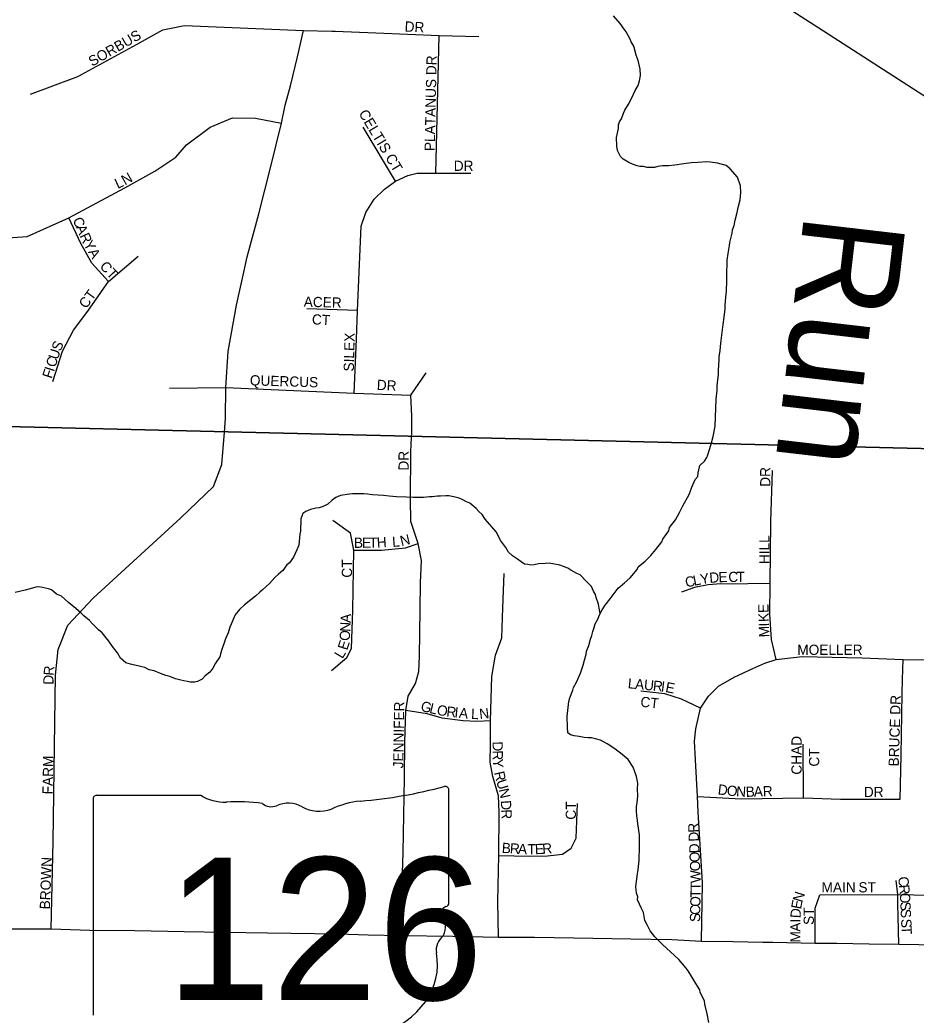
# Model space of a CAD drawing. Extents: x 1310247 to 1552180, y 377264 to 706493.
# Drawn here: x 1355283 to 1359668, y 484943 to 489811 of the extents above; entities that cross this region are included whole.
import ezdxf

# ---------------------------------------------------------------- set-up
doc = ezdxf.new("R2010")
doc.units = 0
for name, color, linetype in [('GM_X_County_Road', 7, 'Continuous'), ('GM_X_Minor_River', 7, 'Continuous'), ('GM_X_Minor_River_Text', 7, 'Continuous'), ('GM_X_Section', 7, 'Continuous'), ('GM_X_State_Location', 7, 'Continuous'), ('GM_X_State_Route', 7, 'Continuous'), ('GM_X_State_Shield', 7, 'Continuous'), ('GM_X_Township_Subdivision', 7, 'Continuous'), ('GM_X_Township_Subdivision_Text', 7, 'Continuous')]:
    doc.layers.add(name, color=color, linetype=linetype)

msp = doc.modelspace()

# ---------------------------------------------------------------- linework, layer by layer
at = {"layer": 'GM_X_County_Road'}
msp.add_lwpolyline([(1358381, 490294.3), (1359214.5, 489757.7), (1359825.5, 489364.6), (1359949.9, 489295.6), (1360036.2, 489224.7), (1360087.9, 489151.2), (1360121.5, 489032), (1360117, 488273.2), (1360099, 487711), (1360069.8, 486676.4), (1360069.1, 486622.5)], dxfattribs=at)
at = {"layer": 'GM_X_Minor_River'}
for points in [[(1358700.4, 488077.6), (1358701, 488097.6), (1358704.5, 488147.6), (1358704.9, 488163.7), (1358709.8, 488193.6), (1358712.9, 488229.6), (1358723.5, 488321.6), (1358728.6, 488357.5), (1358733.8, 488397.5), (1358734.2, 488413.5), (1358737.4, 488455.6), (1358740.3, 488483.6), (1358740.8, 488501.6), (1358741.3, 488517.6), (1358742.4, 488555.7), (1358741.3, 488589.8), (1358743.7, 488603.8), (1358742.7, 488636), (1358747.6, 488667.9), (1358754.8, 488707.8), (1358757.2, 488721.8), (1358768.5, 488767.6), (1358769, 488783.6), (1358777.7, 488805.4), (1358782.4, 488831.3), (1358791.4, 488863.1), (1358798.4, 488899.1), (1358807.4, 488930.9), (1358810.4, 488966.9), (1358809.4, 488999), (1358794.5, 489041.6), (1358757.6, 489082.8), (1358738, 489099.4), (1358696.2, 489110.7), (1358660.2, 489115.8), (1358644.2, 489116.3), (1358599.9, 489113.6), (1358567.8, 489112.5), (1358531.5, 489107.6), (1358487.2, 489100.9), (1358457, 489097.8), (1358426.9, 489096.7), (1358404.7, 489093.4), (1358388.5, 489089.8), (1358366.4, 489088.5), (1358352.4, 489088.9), (1358334.5, 489093.5), (1358316.4, 489094), (1358302.4, 489096.4), (1358280.6, 489105.1), (1358262.8, 489113.6), (1358235.2, 489130.5), (1358221.5, 489143), (1358206.3, 489171.5), (1358202.9, 489193.7), (1358202.1, 489235.8), (1358211.4, 489279.7), (1358211.9, 489297.7), (1358216.3, 489311.6), (1358226.8, 489327.3), (1358235.7, 489355.2), (1358242.1, 489369), (1358261, 489398.5), (1358275.9, 489426.2), (1358293, 489465.8), (1358307.8, 489489.4), (1358314.5, 489513.3), (1358319.3, 489539.2), (1358318.1, 489569.3), (1358307.3, 489611.8), (1358298, 489638.1), (1358287.3, 489682.6), (1358273.8, 489703), (1358268.2, 489717.2), (1358249.2, 489751.9), (1358239.5, 489766.2), (1358220.2, 489792.9), (1358187.2, 489830)], [(1358542.4, 485173.6), (1358507.5, 485214.8), (1358466.4, 485252.1), (1358427.3, 485289.4), (1358390.3, 485326.6), (1358367, 485355.4), (1358353.7, 485381.9), (1358340.4, 485406.4), (1358333.5, 485444.7), (1358324, 485465), (1358305.2, 485507.7), (1358305.6, 485521.8), (1358300.1, 485540), (1358297, 485572.1), (1358299.7, 485596.1), (1358304.8, 485634.1), (1358307.4, 485656.1), (1358312.7, 485700.1), (1358314.7, 485768.2), (1358313.8, 485806.3), (1358314.3, 485824.4), (1358305.8, 485878.8), (1358304.3, 485896.9), (1358300.9, 485917.1), (1358299.7, 485943.2), (1358300.2, 485963.2), (1358302.8, 485981.2), (1358305.8, 486015.2), (1358304.7, 486049.3), (1358305.5, 486077.4), (1358300.4, 486109.7), (1358283.7, 486156.3), (1358258.7, 486193.1), (1358229.3, 486218.1), (1358194, 486245.2), (1358156.6, 486270.4), (1358123, 486287.5), (1358099.1, 486294.2), (1358079.1, 486298.8), (1358063.1, 486299.3), (1358043.1, 486301.9), (1358019.1, 486306.6), (1357995.1, 486309.3), (1357977.2, 486313.9), (1357963.5, 486324.3), (1357962.3, 486352.5), (1357959.8, 486404.7), (1357967.9, 486476.7), (1357974.4, 486494.5), (1357987.5, 486532.2), (1357991.9, 486546.1), (1358006.7, 486571.8), (1358026, 486615.3), (1358039.2, 486655.1), (1358045.9, 486678.9), (1358052.8, 486708.8), (1358055.2, 486722.8), (1358066.1, 486750.5), (1358075, 486782.4), (1358081.5, 486800.2), (1358086.1, 486820.2), (1358092.7, 486840), (1358097.3, 486857.9), (1358109.9, 486879.6), (1358118.6, 486901.4), (1358131.3, 486925.1), (1358146, 486948.8), (1358171, 486980.1), (1358189.8, 487005.6), (1358210.6, 487031.1), (1358241.5, 487058.2), (1358268.3, 487081.5), (1358303.6, 487122.6), (1358308, 487136.5), (1358342.9, 487163.5), (1358369.8, 487190.8), (1358394.7, 487220.1), (1358423.9, 487257.4), (1358428.3, 487271.3), (1358457.6, 487312.5), (1358462, 487328.5), (1358491.2, 487365.7), (1358510.3, 487401.2), (1358527.3, 487434.8), (1358557, 487490.1), (1358570.1, 487525.8), (1358587.2, 487563.4), (1358599.7, 487577.1), (1358602.2, 487595.1), (1358604.7, 487611), (1358609.3, 487631), (1358632, 487652.3), (1358644.5, 487670), (1358648.9, 487683.9), (1358664.3, 487731.6), (1358675.6, 487773.4), (1358685.1, 487823.3), (1358688.9, 487955.5), (1358694.2, 487999.5), (1358694.8, 488021.6), (1358700.4, 488077.6)], [(1358118.6, 486901.4), (1358122.8, 486907.3), (1358117.5, 486933.6), (1358114.1, 486953.7), (1358103, 486986.1), (1358099.4, 487000.3), (1358089.8, 487016.6), (1358080.4, 487039), (1358053.1, 487065.9), (1358023.9, 487096.8), (1358008, 487103.3), (1357978.4, 487120.3), (1357964.6, 487128.7), (1357942.8, 487137.4), (1357924.9, 487143.9), (1357891, 487151), (1357873, 487153.5), (1357854.9, 487152), (1357820.7, 487151), (1357798.5, 487145.7), (1357782.4, 487144.2), (1357768.4, 487146.6), (1357752.4, 487149.1), (1357734.7, 487159.6), (1357717, 487174.2), (1357693.4, 487189), (1357673.9, 487207.6), (1357660.5, 487230.1), (1357635.3, 487262.9), (1357612.5, 487307.7), (1357560.1, 487369.5), (1357544.7, 487392), (1357529.1, 487406.5), (1357515.4, 487421), (1357484.1, 487448), (1357468.2, 487454.5), (1357446.5, 487465.1), (1357432.6, 487471.6), (1357406.7, 487478.4), (1357380.8, 487483.1), (1357366.7, 487483.6), (1357340.6, 487482.3), (1357326.5, 487480.8), (1357300.3, 487477.5), (1357286.3, 487478), (1357258.1, 487474.8), (1357244.1, 487475.2), (1357207.9, 487474.3), (1357173.9, 487477.3), (1357125.8, 487478.7), (1357089.7, 487481.8), (1357061.7, 487484.7), (1357007.6, 487488.3), (1356983.6, 487491), (1356965.6, 487493.6), (1356909.4, 487493.2), (1356895.3, 487491.6), (1356851, 487485), (1356828.6, 487475.6), (1356810.2, 487462.1), (1356789.6, 487442.6), (1356767.2, 487431.3), (1356746.9, 487423.9), (1356730.8, 487422.3), (1356704.5, 487417.1), (1356682.1, 487405.8), (1356667.8, 487396.1), (1356657, 487370.4), (1356655.3, 487310.3), (1356652.9, 487296.3), (1356649.8, 487260.3), (1356647.3, 487242.3), (1356638.6, 487218.5), (1356621.5, 487182.9), (1356602.6, 487155.4), (1356588.3, 487145.8), (1356569.5, 487118.2), (1356548.9, 487100.8), (1356530.3, 487083.3), (1356517.9, 487069.6), (1356503.4, 487054), (1356470.4, 487022.9), (1356456, 487011.3), (1356435.4, 486991.9), (1356412.8, 486974.5), (1356382, 486949.3), (1356357.3, 486928), (1356336.4, 486900.5), (1356330, 486886.7), (1356317, 486855), (1356310.6, 486841.1), (1356301.8, 486813.3), (1356288.9, 486783.6), (1356284.5, 486769.7), (1356271.3, 486732), (1356264.7, 486710.1), (1356260.3, 486696.2), (1356239.3, 486664.7), (1356226.6, 486641), (1356211.9, 486621.4), (1356189.3, 486602)], [(1356189.3, 486602), (1356174.8, 486586.4), (1356152.4, 486575.1), (1356138.2, 486571.5), (1356116.2, 486572.1), (1356102.2, 486574.6), (1356084.3, 486579.1), (1356070.3, 486581.5), (1356044.4, 486588.3), (1356016.6, 486599.2), (1355996.7, 486603.8), (1355970.9, 486614.6), (1355939.2, 486627.6), (1355915.2, 486632.3), (1355893.5, 486643), (1355879.5, 486647.4), (1355859.6, 486652), (1355837.7, 486656.7), (1355823.7, 486659.1), (1355801.8, 486665.8), (1355788.1, 486678.2), (1355774.4, 486688.7), (1355761.1, 486715.1), (1355747.5, 486731.6), (1355735.9, 486746), (1355718.6, 486772.6), (1355685.6, 486813.7), (1355668, 486828.2), (1355636.8, 486859.3), (1355623.2, 486873.7), (1355595.7, 486896.6), (1355582, 486909), (1355556.6, 486931.9), (1355521.3, 486961), (1355486.1, 486992.2), (1355462.3, 487002.9), (1355436.8, 487023.7), (1355422.9, 487028.1), (1355393, 487035.1), (1355375, 487037.6), (1355360.9, 487036), (1355332.6, 487028.8), (1355308.3, 487021.5), (1355259.8, 487011)], [(1358653.1, 484907.6), (1358646.3, 484949.9), (1358633.6, 484996.4), (1358632.1, 485012.5), (1358611.2, 485053.2), (1358609.6, 485067.3), (1358590.4, 485098), (1358565.5, 485138.9), (1358552, 485159.3), (1358542.4, 485173.6)]]:
    msp.add_lwpolyline(points, dxfattribs=at)
at = {"layer": 'GM_X_Section'}
for points in [[(1360178, 492768.2), (1360099.2, 487705.5), (1354807.6, 487831.8), (1354901.1, 492842.3)], [(1360099.2, 487705.5), (1359978, 482463.7), (1354642.3, 482585.6), (1354807.6, 487831.8)]]:
    msp.add_lwpolyline(points, close=True, dxfattribs=at)
at = {"layer": 'GM_X_State_Route'}
for points in [[(1355214.8, 485365.5), (1355436.4, 485365.5), (1355625.1, 485359.4), (1355845.9, 485356.7), (1356087.1, 485352), (1356283.2, 485349.9), (1356494.5, 485346.3), (1356841.2, 485341), (1356986.4, 485336.8), (1357145.8, 485332.6), (1357401.7, 485329), (1357624.6, 485324.2), (1357800.8, 485324.2), (1357992.7, 485322.1), (1358271.7, 485315.9), (1358473, 485312.7), (1358617.8, 485304.3), (1358771.9, 485302.8), (1358918.3, 485300.3)], [(1358918.3, 485300.3), (1358966.7, 485299.5), (1359174.8, 485294.8), (1359280.2, 485295.7), (1359438.9, 485291.5), (1359583.7, 485290.1), (1359778.6, 485286.4), (1360050.7, 485275.9), (1360094.7, 485208.1)]]:
    msp.add_lwpolyline(points, dxfattribs=at)
at = {"layer": 'GM_X_State_Shield'}
for p, q in [((1356167.7, 486018.3), (1355658.1, 486018.3)), ((1357381.1, 485491.8), (1357381.1, 486044.5)), ((1355640.9, 486000.2), (1355640.9, 484943.5)), ((1357381, 485491.9), (1357381.1, 485491.8))]:
    msp.add_line(p, q, dxfattribs=at)
for centre, major_axis, start_param, end_param in [((1356761.3, 487458.9), (1845.5, 0), 4.814394, 5.042369), ((1357361.8, 486046.8), (19.4, 0), 6.141152, 7.989035), ((1355660.9, 486002.4), (20.2, 0), 1.712693, 3.28349), ((1356289.1, 486141), (195.5, 0), 4.042523, 4.731795), ((1356353.9, 485425.1), (702, 0), 1.404758, 1.657858), ((1356513.3, 486007.9), (56.4, 0), 3.836095, 5.185415), ((1356596.1, 485885.8), (117.3, 0), 0.950623, 2.079405), ((1356747.5, 486053.3), (141.1, 0), 4.081561, 5.145723), ((1356996.6, 485695.6), (371.3, 0), 1.699011, 2.107814), ((1357360.5, 485489.6), (20.7, 0), 5.05454, 6.418171), ((1357376.7, 485451.2), (30, 0), 1.883978, 3.671073), ((1357185.9, 485381.3), (180, 0), 5.934695, 6.695948), ((1357450.5, 485260.5), (130.9, 0), 2.387724, 3.262537), ((1356864.6, 485190.1), (461.6, 0), 5.101752, 6.440018)]:
    msp.add_ellipse(centre, major_axis=major_axis, ratio=0.8, start_param=start_param, end_param=end_param, dxfattribs=at)
at = {"layer": 'GM_X_Township_Subdivision'}
for points in [[(1355334, 489447.9), (1355566.1, 489533.3), (1355852.9, 489691), (1355982.5, 489762), (1356088.3, 489783.9), (1356670.8, 489758.4), (1356808.5, 489756), (1356825.5, 489755.3)], [(1356378.1, 488577.6), (1356394.7, 488651.9), (1356452.7, 488863), (1356510.8, 489094.2), (1356562.2, 489306.5), (1356581.2, 489394.7), (1356606.9, 489488.6), (1356641.5, 489630.4), (1356670.8, 489758.4)], [(1356825.5, 489755.3), (1357023.8, 489747.7), (1357334.7, 489734.9), (1357528.1, 489729.9)], [(1357318.2, 489061.4), (1357334.7, 489734.9)], [(1355151.4, 488740.3), (1355318.8, 488751.4), (1355522.3, 488842.9), (1355796, 488990.1), (1355942.7, 489071.2), (1356045.7, 489140.1), (1356098.2, 489200.4), (1356214.2, 489285.8), (1356323.2, 489332.1), (1356436.3, 489330.8), (1356562.2, 489306.5)], [(1357119.9, 489022.5), (1356962.2, 489286.9)], [(1356917.8, 487984.9), (1356929.8, 488248.7), (1356934.2, 488390.1), (1356952.3, 488801.5), (1356975.1, 488869.1), (1357016.4, 488934.5), (1357066.1, 488983.2), (1357119.9, 489022.5), (1357181.5, 489049.6), (1357227.3, 489060.9), (1357318.2, 489061.4), (1357488.6, 489061.9)], [(1355716.9, 488531.1), (1355634.1, 488621.9), (1355580.2, 488716.6), (1355522.3, 488842.9)], [(1355444.7, 488041.9), (1355492, 488190.5), (1355545.9, 488293.1), (1355615.7, 488386.5), (1355716.9, 488531.1), (1355861.8, 488656.1)], [(1356284, 487792.2), (1356288.5, 487863.2), (1356290.8, 488012.9), (1356301.9, 488188.3), (1356342.1, 488416.2), (1356378.1, 488577.6)], [(1356934.2, 488390.1), (1356687.2, 488397.6)], [(1357197.5, 487738.2), (1357200, 487793.9), (1357200, 487873.5), (1357195.6, 487975.2), (1357270, 488084.3)], [(1356014.1, 488009.9), (1356290.8, 488012.9), (1356917.8, 487984.9), (1357195.6, 487975.2)], [(1355436.4, 485365.5), (1355446.3, 485792.2), (1355456.3, 486605.5), (1355470.8, 486731.7), (1355516.8, 486851.4), (1355640.6, 486983), (1356069.6, 487376.2), (1356230.4, 487529.6), (1356270.6, 487636.5), (1356283, 487775), (1356284, 487792.2)], [(1357145.8, 485332.6), (1357158.7, 485739.5), (1357165.4, 486104.3), (1357166.1, 486278.9), (1357170.5, 486433.7), (1357183, 486502.9), (1357217.7, 486564.8), (1357235.4, 486623.8), (1357238.3, 486699.7), (1357242, 486925.9), (1357243.5, 487057.8), (1357247.9, 487166.9), (1357230.9, 487250.6), (1357196.3, 487357), (1357194.8, 487469.7), (1357195.6, 487695.9), (1357197.5, 487738.2)], [(1358983.9, 486683), (1358960.9, 486779.9), (1358952.5, 486904.7), (1358954.1, 487055.2), (1358957.5, 487356.3), (1358964.7, 487607.2)], [(1356807.1, 486629.7), (1356881.8, 486692.8), (1356905, 486736.4), (1356911.2, 486924.1), (1356917.4, 487217.6), (1356900.5, 487301.2), (1356813.9, 487362.3)], [(1356917.4, 487217.6), (1357051.7, 487217.5), (1357170.3, 487229.1), (1357230.9, 487250.6)], [(1357624.6, 485324.2), (1357621.2, 485498.5), (1357626.8, 485723.3), (1357628.4, 485935.1), (1357625.2, 486015.1), (1357596.9, 486110.5), (1357584, 486180.1), (1357584.8, 486267.4), (1357586.2, 486383.2), (1357591.2, 486599.7), (1357609.9, 486703.2), (1357641.5, 486787.9), (1357645.4, 486935.2), (1357651.9, 487103.4)], [(1358954.1, 487055.2), (1358844.8, 487052.2), (1358764.2, 487051.4), (1358712, 487052.9), (1358650.1, 487048.5), (1358583.7, 487034.3), (1358520.2, 487011.9)], [(1358612.9, 486445.2), (1358652.8, 486503.9), (1358701.3, 486551.9), (1358777.3, 486596), (1358869.8, 486639), (1358927.7, 486665.4), (1358983.9, 486683), (1359110, 486696.8), (1359404.1, 486690.2), (1359604.1, 486683.1), (1359890.2, 486679.1), (1360069.8, 486676.4)], [(1359601.2, 486585.5), (1359604.1, 486683.1)], [(1359590.1, 486000.1), (1359594.5, 486213.3), (1359599.2, 486516.4), (1359601.2, 486585.5)], [(1358612.9, 486445.2), (1358520.1, 486489), (1358438, 486514.5), (1358321.3, 486528.3)], [(1357586.2, 486383.2), (1357518.4, 486380), (1357451.6, 486382.3), (1357349.4, 486395.6), (1357275.6, 486416.8), (1357170.5, 486433.7)], [(1358617.8, 485304.3), (1358622.6, 485590), (1358601.7, 485936.8), (1358597.9, 486012.4), (1358588.9, 486192.2), (1358583.5, 486282.7), (1358589.3, 486342.8), (1358612.9, 486445.2)], [(1359117.4, 486005.8), (1359116, 486268.2)], [(1358597.9, 486012.4), (1358813.4, 486001.7), (1359117.4, 486005.8), (1359298.1, 486000.4), (1359590.1, 486000.1)], [(1357626.8, 485723.3), (1357775.6, 485720.8), (1357864.5, 485721.7), (1357937.3, 485731.3), (1357980.1, 485759.7), (1358005.2, 485809), (1358010.9, 485977.9)], [(1359578.6, 485484.9), (1359577.9, 485533), (1359570.4, 485601.4)], [(1359174.8, 485294.8), (1359173.8, 485466.2), (1359196.1, 485532.1)], [(1359196.1, 485532.1), (1359577.9, 485533), (1359735.6, 485530), (1360050.7, 485522.7)], [(1359583.7, 485290.1), (1359579.6, 485426), (1359578.6, 485484.9)]]:
    msp.add_lwpolyline(points, dxfattribs=at)

# ---------------------------------------------------------------- texts
at = {"layer": 'GM_X_Minor_River_Text'}
msp.add_text('Run', height=500.03, rotation=263.3729, dxfattribs=at).set_placement((1359121.9, 488875))
at = {"layer": 'GM_X_State_Location'}
for s in ['s', 'r']:
    msp.add_text(s, height=1, dxfattribs=at).set_placement((1356491.5, 485401.6))
msp.add_text('126', height=1, rotation=0, dxfattribs=at).set_placement((1356138.5, 485328.8))
at = {"layer": 'GM_X_State_Shield'}
msp.add_text('126', height=696.1, dxfattribs=at).set_placement((1355997.3, 485018))
at = {"layer": 'GM_X_Township_Subdivision_Text'}
for s, rotation, p in [('SORBUS', 29.8764, (1355636.6, 489581.5)), ('DR', 356.9889, (1357164.2, 489754.3)), ('PLATANUS DR', 88.794, (1357312.6, 489168.7)), ('CELTIS CT', 301.1091, (1356938.5, 489353.8)), ('DR', 0, (1357405.7, 489072.3)), ('L', 24.8696, (1355761.1, 488983.7)), ('N', 29.6454, (1355797, 489000.6)), ('C', 293.028, (1355539.9, 488833.4)), ('A', 293.0293, (1355555.4, 488796.9)), ('R', 294.4498, (1355573.2, 488755.2)), ('Y', 300.0397, (1355592, 488714.4)), ('A', 300.9666, (1355614.5, 488675.6)), ('CT', 312.7127, (1355670.2, 488602.9)), ('CT', 53.7458, (1355607.3, 488395.3)), ('ACER', 358.4527, (1356671.1, 488407.9)), ('CT', 356.822, (1356710.6, 488322)), ('SILEX', 88.532, (1356916.7, 488090.8)), ('U', 72.3167, (1355468, 488145.9)), ('S', 66.6803, (1355481, 488186.6)), ('C', 72.3215, (1355456, 488108.2)), ('F', 72.3167, (1355438.6, 488053.7)), ('I', 72.3216, (1355449.3, 488087.2)), ('QUERCUS', 358.2369, (1356407.4, 488023.8)), ('DR', 356.9889, (1357028.1, 488001.6)), ('DR', 90, (1357185.1, 487606.5)), ('DR', 90, (1358954.5, 487527.3)), ('B', 0.3036, (1356917.3, 487228.5)), ('E', 0.3005, (1356956.9, 487228.8)), ('T', 0.3021, (1356992.1, 487228.9)), ('H', 4.0424, (1357030.8, 487229.3)), ('L', 4.2934, (1357106, 487232.9)), ('N', 13.6761, (1357149.7, 487236.9)), ('HILL', 90, (1358950.1, 487148.9)), ('CT', 90, (1356907.9, 487082.9)), ('C', 11.379, (1358543, 487034.9)), ('L', 11.3807, (1358581.8, 487042.7)), ('Y', 9.9402, (1358616, 487049.6)), ('D', 4.529, (1358658.1, 487057)), ('E', 1.5028, (1358701.2, 487060.4)), ('C', 0.3036, (1358749.3, 487061.5)), ('T', 0.2595, (1358788.9, 487061.7)), ('E', 90.3825, (1358945.9, 486910.5)), ('A', 87.2147, (1356900.8, 486861)), ('K', 91.6012, (1358947.1, 486866.8)), ('N', 87.2069, (1356898.6, 486817.1)), ('I', 92.2631, (1358948, 486844.9)), ('M', 92.259, (1358950.1, 486792.2)), ('O', 88.2645, (1356897.3, 486773.3)), ('E', 72.3835, (1356884.1, 486724.9)), ('MOELLER', 0, (1359086.5, 486705.1)), ('L', 59.185, (1356860.9, 486683.2)), ('R', 84.844, (1355447.8, 486602.1)), ('D', 89.0382, (1355447.1, 486559.1)), ('L', 354.5137, (1358255.7, 486542.3)), ('A', 354.5058, (1358290.8, 486538.9)), ('U', 354.5159, (1358334.6, 486534.7)), ('R', 354.5033, (1358378.4, 486530.5)), ('I', 352.8777, (1358417.4, 486526.8)), ('E', 348.8789, (1358438.4, 486524.2)), ('CT', 353.6571, (1358316.8, 486452.4)), ('BRUCE DR', 88.3398, (1359583, 486159.2)), ('JENNIFER', 89.1048, (1357158.7, 486149.9)), ('G', 346.6118, (1357240.7, 486432.1)), ('L', 346.5999, (1357283.5, 486421.9)), ('O', 349.0698, (1357320, 486413.2)), ('R', 353.8899, (1357367.8, 486404.2)), ('I', 354.2967, (1357407.5, 486400)), ('A', 354.3017, (1357429.4, 486397.8)), ('L', 357.8607, (1357489.7, 486391.9)), ('N', 6.7128, (1357533.3, 486390.9)), ('CHAD', 90, (1359107.9, 486119.3)), ('D', 270.4098, (1357595.5, 486282)), ('FARM', 88.8315, (1355442.7, 486022.7)), ('R', 270.4068, (1357595.8, 486238)), ('CT', 90, (1359193.9, 486158.9)), ('Y', 274.1342, (1357596.2, 486194.9)), ('R', 282.7882, (1357602.7, 486130)), ('U', 286.9001, (1357612.4, 486087.7)), ('D', 353.7588, (1358695.9, 486023.1)), ('O', 353.7626, (1358739.7, 486018.3)), ('N', 356.6573, (1358786.2, 486013.3)), ('B', 1.585, (1358834.8, 486010.6)), ('A', 1.6775, (1358874.4, 486011.7)), ('R', 1.6918, (1358918.4, 486013)), ('DR', 0, (1359412.1, 486009.9)), ('N', 282.4695, (1357625, 486046.6)), ('D', 273.8279, (1357635.5, 485992.4)), ('CT', 90, (1358003.5, 485899.3)), ('R', 271.4694, (1357638.4, 485949.1)), ('R', 92.5993, (1358603.9, 485837)), ('D', 92.6083, (1358605.9, 485793)), ('B', 356.379, (1357639.5, 485737.1)), ('R', 356.379, (1357679, 485734.6)), ('A', 356.6573, (1357718.8, 485732.1)), ('T', 0.9431, (1357766.8, 485729.4)), ('E', 2.6692, (1357803.6, 485730.1)), ('R', 4.4594, (1357840.5, 485731.8)), ('D', 92.6075, (1358608.5, 485735.9)), ('O', 92.6053, (1358610.5, 485691.9)), ('BROWN', 87.7976, (1355429.5, 485459.7)), ('O', 92.6001, (1358612.5, 485648)), ('W', 92.0175, (1358614.5, 485590.2)), ('T', 89.2698, (1358614.1, 485552.4)), ('MAIN', 0, (1359205.3, 485543.5)), ('ST', 0, (1359385.7, 485543.5)), ('C', 275.9486, (1359579.8, 485618.7)), ('R', 275.5946, (1359583.9, 485579.4)), ('T', 88.7293, (1358613.3, 485516.7)), ('N', 72.8718, (1359110.6, 485492)), ('O', 273.4339, (1359587.7, 485540.5)), ('C', 88.7248, (1358611.4, 485433.1)), ('O', 88.7268, (1358612.3, 485472.7)), ('E', 79.7231, (1359104.7, 485458.9)), ('S', 272.6373, (1359590.4, 485496.8)), ('S', 88.7294, (1358610.7, 485398)), ('D', 86.5744, (1359102.2, 485416.6)), ('ST', 90, (1359167.5, 485384.5)), ('S', 272.5964, (1359592, 485461.6)), ('I', 90, (1359102.2, 485395.4)), ('A', 90, (1359102.2, 485351.4)), ('S', 272.6032, (1359594.2, 485413.3)), ('T', 272.6035, (1359595.8, 485378.1)), ('M', 90, (1359102.2, 485298.6))]:
    msp.add_text(s, height=50, rotation=rotation, dxfattribs=at).set_placement(p)

doc.saveas('drawing.dxf')
